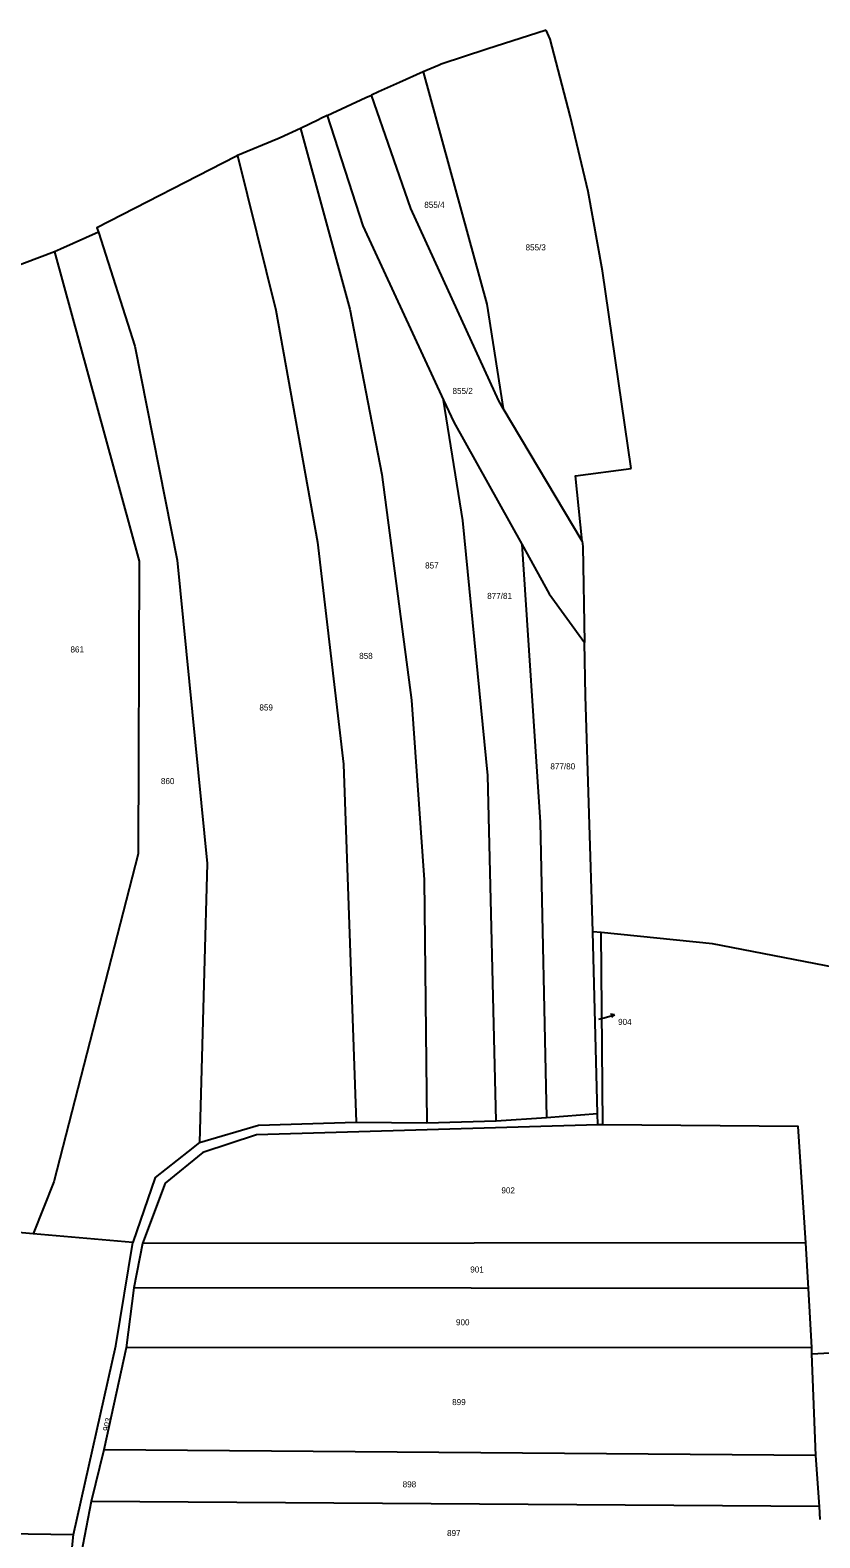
# Model space of a CAD drawing. Extents: x -724107 to -720612, y -1045267 to -1038441.
# Drawn here: x -721679.7 to -721458.1, y -1042693.5 to -1042270.2 of the extents above; entities that cross this region are included whole.
import ezdxf

# ---------------------------------------------------------------- set-up
doc = ezdxf.new("R2010")
doc.units = 0
for name, color, linetype in [('Hranice kat_území', 7, 'Continuous'), ('Hranice parcel', 7, 'Continuous'), ('Parcelní čísla', 7, 'Continuous'), ('Pop  PČ popisy', 7, 'Continuous')]:
    doc.layers.add(name, color=color, linetype=linetype)

msp = doc.modelspace()

# ---------------------------------------------------------------- linework, layer by layer
at = {"layer": 'Hranice kat_území'}
for p, q in [((-721534.85, -1042270.19), (-721551.48, -1042275.57)), ((-721569.39, -1042281.85), (-721576.07, -1042284.88)), ((-721564.94, -1042279.98), (-721569.39, -1042281.85)), ((-721576.07, -1042284.88), (-721581.9, -1042287.52)), ((-721581.9, -1042287.52), (-721583.92, -1042288.43)), ((-721523.04, -1042315.53), (-721528.12, -1042294.29)), ((-721598.73, -1042295.33), (-721603.79, -1042297.78)), ((-721610.15, -1042300.69), (-721621.46, -1042305.42)), ((-721621.46, -1042305.42), (-721621.92, -1042305.66)), ((-721519.1, -1042337.73), (-721523.04, -1042315.53)), ((-721660.51, -1042326.93), (-721671.19, -1042331.71)), ((-721672.87, -1042332.47), (-721689.06, -1042338.51)), ((-721671.19, -1042331.71), (-721672.87, -1042332.47)), ((-721511.03, -1042393.25), (-721519.1, -1042337.73)), ((-721523.84, -1042457.12), (-721524.11, -1042442.08)), ((-721521.77, -1042523.31), (-721523.84, -1042457.12)), ((-721519.39, -1042523.56), (-721521.77, -1042523.31))]:
    msp.add_line(p, q, dxfattribs=at)
for points in [[(-721528.12, -1042294.29), (-721533.77, -1042272.76), (-721534.85, -1042270.19)], [(-721551.48, -1042275.57), (-721564.29, -1042279.71), (-721564.94, -1042279.98)], [(-721596.3, -1042294.19), (-721585.45, -1042289.12), (-721583.92, -1042288.43)], [(-721596.3, -1042294.19), (-721598.11, -1042295.03), (-721598.73, -1042295.33)], [(-721603.79, -1042297.78), (-721609.51, -1042300.42), (-721610.15, -1042300.69)], [(-721621.92, -1042305.66), (-721660.97, -1042325.72), (-721660.51, -1042326.93)], [(-721524.74, -1042413.67), (-721526.63, -1042395.36), (-721511.03, -1042393.25)], [(-721524.74, -1042413.67), (-721524.59, -1042415.14), (-721524.11, -1042442.08)], [(-721443.77, -1042535.71), (-721450.98, -1042533.96), (-721488.2, -1042526.76), (-721519.39, -1042523.56)]]:
    msp.add_lwpolyline(points, dxfattribs=at)
at = {"layer": 'Hranice parcel'}
for p, q in [((-721524.74, -1042413.67), (-721546.91, -1042376.39)), ((-721520.44, -1042574.34), (-721521.77, -1042523.31)), ((-721518.96, -1042577.49), (-721519.39, -1042523.56)), ((-721534.82, -1042575.51), (-721520.44, -1042574.34)), ((-721520.36, -1042577.53), (-721520.44, -1042574.34)), ((-721588.21, -1042576.81), (-721568.33, -1042576.97)), ((-721568.33, -1042576.97), (-721548.9, -1042576.38)), ((-721548.9, -1042576.38), (-721534.82, -1042575.51)), ((-721518.96, -1042577.49), (-721520.36, -1042577.53)), ((-721678.79, -1042608.12), (-721712.28, -1042605.15)), ((-721650.88, -1042610.6), (-721678.79, -1042608.12)), ((-721648.13, -1042610.85), (-721650.58, -1042623.29)), ((-721461.96, -1042610.67), (-721648.13, -1042610.85)), ((-721461.24, -1042623.45), (-721461.96, -1042610.67)), ((-721650.58, -1042623.29), (-721652.75, -1042640.14)), ((-721461.24, -1042623.45), (-721650.58, -1042623.29)), ((-721460.36, -1042640.05), (-721461.24, -1042623.45)), ((-721460.34, -1042641.86), (-721331.04, -1042634.29)), ((-721652.75, -1042640.14), (-721659.01, -1042668.78)), ((-721460.36, -1042640.05), (-721652.75, -1042640.14)), ((-721460.34, -1042641.86), (-721460.36, -1042640.05)), ((-721459.21, -1042670.38), (-721460.34, -1042641.86)), ((-721659.01, -1042668.78), (-721662.52, -1042683.26)), ((-721459.21, -1042670.38), (-721659.01, -1042668.78)), ((-721458.17, -1042684.73), (-721459.21, -1042670.38)), ((-721662.52, -1042683.26), (-721665.34, -1042697.85)), ((-721458.17, -1042684.73), (-721662.52, -1042683.26)), ((-721457.97, -1042688.37), (-721458.17, -1042684.73))]:
    msp.add_line(p, q, dxfattribs=at)
for points in [[(-721569.39, -1042281.85), (-721551.52, -1042347.09), (-721546.91, -1042376.39)], [(-721546.91, -1042376.39), (-721548.13, -1042374.27), (-721572.83, -1042320.27), (-721583.92, -1042288.43)], [(-721596.3, -1042294.19), (-721586.28, -1042325.15), (-721563.66, -1042374.08)], [(-721603.79, -1042297.78), (-721590.01, -1042348.55), (-721580.96, -1042394.92), (-721572.66, -1042458.34), (-721569.1, -1042508.75), (-721568.33, -1042576.97)], [(-721621.46, -1042305.42), (-721610.74, -1042348.78), (-721599.02, -1042413.98), (-721591.72, -1042476.25), (-721588.21, -1042576.81)], [(-721660.51, -1042326.93), (-721650.29, -1042358.92), (-721638.45, -1042418.96), (-721630.04, -1042504.12), (-721630.85, -1042534.67), (-721632.12, -1042582.49)], [(-721672.87, -1042332.47), (-721649.1, -1042419.31), (-721649.35, -1042501.48), (-721673.05, -1042593.49), (-721678.79, -1042608.12)], [(-721563.66, -1042374.08), (-721560.81, -1042380.25), (-721541.74, -1042414.54)], [(-721548.9, -1042576.38), (-721551.23, -1042479.49), (-721558.24, -1042407.83), (-721563.66, -1042374.08)], [(-721541.74, -1042414.54), (-721534.01, -1042428.45), (-721524.11, -1042442.08)], [(-721541.74, -1042414.54), (-721536.59, -1042492.6), (-721534.82, -1042575.51)], [(-721520.36, -1042577.53), (-721616.18, -1042580.31), (-721631.24, -1042585.27), (-721641.77, -1042593.95), (-721648.13, -1042610.85)], [(-721632.12, -1042582.49), (-721615.64, -1042577.58), (-721588.21, -1042576.81)], [(-721461.96, -1042610.67), (-721464.19, -1042578), (-721518.96, -1042577.49)], [(-721632.12, -1042582.49), (-721635.29, -1042584.99), (-721644.62, -1042592.34), (-721650.88, -1042610.6)], [(-721667.54, -1042692.51), (-721655.61, -1042639.54), (-721650.88, -1042610.6)], [(-721782.04, -1042693.19), (-721730.99, -1042691.66), (-721667.54, -1042692.51)], [(-721675.97, -1042778.67), (-721668.4, -1042764.03), (-721669.56, -1042712.58), (-721667.54, -1042692.51)]]:
    msp.add_lwpolyline(points, dxfattribs=at)
at = {"layer": 'Pop  PČ popisy'}
for p, q in [((-721520.09, -1042547.9), (-721518.57, -1042547.47)), ((-721518.57, -1042547.47), (-721515.69, -1042546.64)), ((-721515.69, -1042546.64), (-721516.79, -1042546.44)), ((-721515.69, -1042546.64), (-721516.51, -1042547.4))]:
    msp.add_line(p, q, dxfattribs=at)

# ---------------------------------------------------------------- texts
at = {"layer": 'Parcelní čísla'}
for s, p in [('855/4', (-721569.07, -1042320.08)), ('855/3', (-721540.65, -1042332.03)), ('855/2', (-721561.15, -1042372.33)), ('857', (-721568.84, -1042421.33)), ('877/81', (-721551.41, -1042429.88)), ('861', (-721668.36, -1042444.91)), ('858', (-721587.34, -1042446.72)), ('859', (-721615.34, -1042461.2)), ('877/80', (-721533.68, -1042477.74)), ('860', (-721642.98, -1042481.87)), ('904', (-721514.68, -1042549.48)), ('902', (-721547.43, -1042596.78)), ('901', (-721556.17, -1042619)), ('900', (-721560.17, -1042633.82)), ('899', (-721561.25, -1042656.22)), ('898', (-721575.13, -1042679.3)), ('897', (-721562.68, -1042692.99))]:
    msp.add_text(s, height=1.7, dxfattribs=at).set_placement(p)
msp.add_text('903', height=1.7, rotation=77, dxfattribs=at).set_placement((-721657.67, -1042663.69))

doc.saveas('drawing.dxf')
